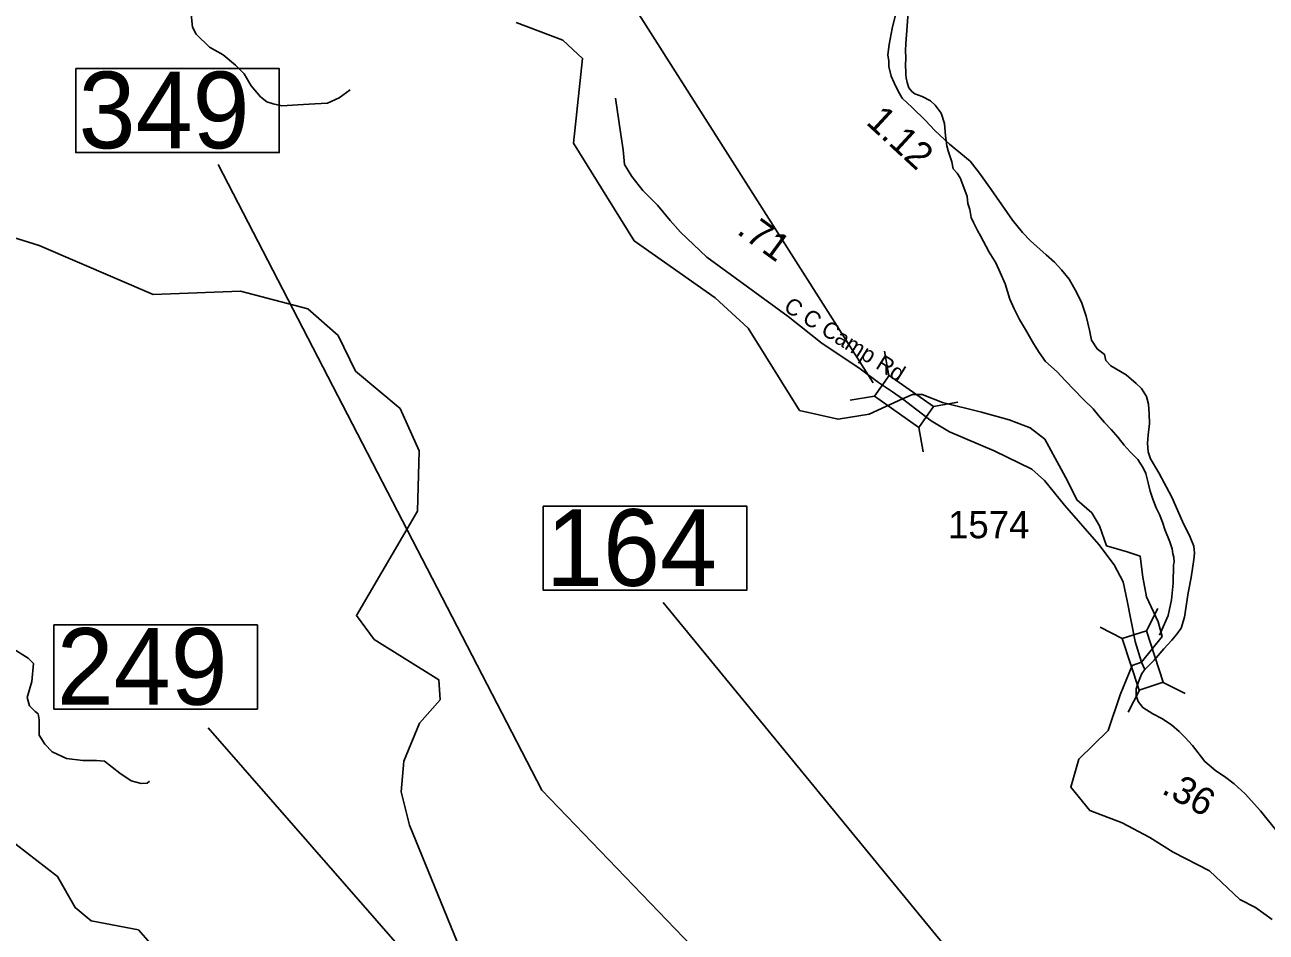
# Model space of a CAD drawing. Extents: x 1159738 to 1321356, y 736314 to 882035.
# Drawn here: x 1247505 to 1253174, y 861720 to 865862 of the extents above; entities that cross this region are included whole.
import ezdxf

# ---------------------------------------------------------------- set-up
doc = ezdxf.new("R2010")
doc.units = 0
for name, color, linetype in [('Exist Hydrographic Creek Single Shore', 7, 'Continuous'), ('Exist Hydrographic Misc Water Feature', 7, 'Continuous'), ('Exist Road Non-System Type 51', 7, 'Continuous'), ('Exist Road Secondary Mileage Hundredths English Label', 7, 'Continuous'), ('Exist Road Secondary Structure Standard Bridge CELL', 7, 'Continuous'), ('Exist Road Secondary Structure Standard Bridge Number Label', 7, 'Continuous'), ('Exist Road Secondary Type 41 Attributed', 7, 'Continuous'), ('Exist Road Secondary Type 51 Attributed', 7, 'Continuous'), ('Exist Road Secondary Type 51 Label', 7, 'Continuous'), ('Exist Road Secondary Type 51 Number Label', 7, 'Continuous')]:
    doc.layers.add(name, color=color, linetype=linetype)

msp = doc.modelspace()

# ---------------------------------------------------------------- linework, layer by layer
at = {"layer": 'Exist Hydrographic Creek Single Shore'}
for points in [[(1251513.5, 864154), (1251360.3, 864084.9), (1251218.8, 864061.3), (1251043.2, 864101.4), (1250809, 864476.9), (1250657.5, 864615.7), (1250287.4, 864875.9), (1250011.3, 865321), (1250052.5, 865708), (1249962.4, 865791.8), (1249748.5, 865871.6)], [(1249620.6, 861232.4), (1249551.5, 861499.7), (1249261.6, 862208), (1249223.5, 862359.8), (1249235.5, 862500.6), (1249307.5, 862673.3), (1249401.5, 862779.7), (1249395.6, 862871.7), (1249100.5, 863054.9), (1249019.5, 863164.8), (1249298.5, 863641.7), (1249305.4, 863917.4), (1249219.5, 864109.5), (1249015.5, 864281), (1248935.5, 864443.5), (1248797.4, 864564.4), (1248490.5, 864646.1), (1248090.5, 864631.1), (1247570.5, 864854.9), (1247140.4, 864988.3)], [(1253200.8, 861777.1), (1253125.4, 861832.6), (1253054.1, 861868.3), (1252915.4, 861999.2), (1252749.7, 862084.5), (1252642.7, 862151.9), (1252515.9, 862219.3), (1252369.2, 862274.9), (1252282, 862382), (1252317.7, 862508.9), (1252452.4, 862639.8), (1252507.9, 862802.4), (1252562, 862936.3), (1252605, 862952.8), (1252698.9, 863068.9), (1252680, 863135.7), (1252626.8, 863250.6), (1252611, 863340.1), (1252599.1, 863435.3), (1252539.6, 863455.2), (1252444.5, 863482.9), (1252412.8, 863574.1), (1252377.1, 863633.6), (1252309.7, 863693.1), (1252266.1, 863780.4), (1252163.1, 863970.8), (1252095.7, 864022.4), (1252000.6, 864058.1), (1251873.7, 864093.8), (1251695.3, 864137.4), (1251603.1, 864173.3), (1251559.5, 864173.3), (1251513.5, 864154)]]:
    msp.add_lwpolyline(points, dxfattribs=at)
at = {"layer": 'Exist Hydrographic Misc Water Feature'}
for points in [[(1251539.2, 865920.1), (1251533.1, 865836.2), (1251527.6, 865776.3), (1251526.8, 865742.3), (1251527.8, 865712.4), (1251527, 865674.3), (1251528.2, 865648.3), (1251527.9, 865634.2), (1251529.4, 865620.2), (1251535, 865598), (1251542.4, 865573.9), (1251556, 865557.4), (1251569.7, 865547.1), (1251603.4, 865534.2), (1251640.9, 865515.2), (1251662.3, 865494.7), (1251689.5, 865457.9), (1251704.3, 865411.4), (1251708.9, 865355.4), (1251715.6, 865309.2), (1251721.2, 865287), (1251737.8, 865236.5), (1251745, 865204.3), (1251762.5, 865183.8), (1251776, 865163.5), (1251789.1, 865131.1), (1251807.7, 865078.7), (1251811, 865046.5), (1251820.2, 865018.3), (1251827.3, 864982.1), (1251836.7, 864959.8), (1251855.8, 864923.3), (1251869.1, 864898.9), (1251909.3, 864823.8), (1251940, 864775), (1251958.9, 864730.5), (1251981.6, 864679.8), (1252003.7, 864609.2), (1252022.6, 864564.7), (1252047.4, 864516.1), (1252074.3, 864471.3), (1252110.7, 864406.4), (1252137.6, 864365.6), (1252166.6, 864324.9), (1252219.4, 864277.4), (1252256.4, 864238.4), (1252299.3, 864193.3), (1252338.3, 864152.3), (1252383.2, 864109.1), (1252408.4, 864078.4), (1252435.7, 864045.7), (1252466.7, 864014.8), (1252497.9, 863978), (1252525.1, 863943.4), (1252552.2, 863912.6), (1252587.4, 863877.7), (1252612.4, 863839), (1252623.7, 863812.7), (1252634.7, 863770.3), (1252643.7, 863732.1), (1252656.8, 863695.8), (1252671.8, 863657.3), (1252687, 863626.9), (1252700.1, 863590.6), (1252711.2, 863558.3), (1252733.8, 863501.7), (1252744.9, 863469.3), (1252748.4, 863447.3), (1252752, 863431.1), (1252753.4, 863409), (1252751, 863397.1), (1252749.7, 863312.4), (1252741.8, 863237), (1252725.9, 863165.6), (1252686.3, 863076.1)], [(1249620.6, 861232.4), (1249486.6, 861235.1), (1249249.6, 861417.1), (1248809.5, 861501.4), (1248644.6, 861573.7), (1248462.6, 861603.6), (1248211.5, 861569.2), (1248120.6, 861620.2), (1248023.6, 861730.6), (1247807.5, 861771), (1247734.5, 861831.5), (1247654.6, 861974.3), (1247417.5, 862156.2)]]:
    msp.add_lwpolyline(points, dxfattribs=at)
at = {"layer": 'Exist Road Non-System Type 51'}
for points in [[(1248263.9, 865910.8), (1248271.3, 865851), (1248287.7, 865819.7), (1248348.9, 865760), (1248410.1, 865724.1), (1248466.7, 865677.1), (1248507, 865638.3), (1248538.3, 865583), (1248581.6, 865532.3), (1248609.9, 865509.9), (1248639.8, 865500.9), (1248678.6, 865491.9), (1248751.7, 865496.4), (1248829.3, 865500.9), (1248887.5, 865503.9), (1248941.2, 865527.8), (1248991.2, 865565.3)], [(1248074.2, 862408.4), (1248063.8, 862399.8), (1248036.2, 862398), (1247991.3, 862410.1), (1247939.5, 862444.7), (1247868.7, 862500), (1247832.4, 862503.5), (1247770.3, 862503.5), (1247696, 862512.1), (1247630.4, 862543.2), (1247595.9, 862577.8), (1247570, 862619.2), (1247570, 862688.4), (1247566.5, 862716), (1247552.7, 862726.4), (1247526.8, 862752.3), (1247516.4, 862790.3), (1247537.1, 862864.6), (1247544.1, 862945.8), (1247519.9, 862970), (1247442.2, 863018.4)]]:
    msp.add_lwpolyline(points, dxfattribs=at)
at = {"layer": 'Exist Road Secondary Structure Standard Bridge CELL'}
for p, q in [((1251451, 864259.8), (1251431.5, 864371.3)), ((1251385.9, 864167.2), (1251274.4, 864147.7)), ((1251766.4, 864138.3), (1251654.9, 864118.9)), ((1251607.7, 863912.6), (1251588.3, 864024.1)), ((1252678.4, 863196.7), (1252626.9, 863095.9)), ((1252416, 863111.6), (1252516.8, 863060.2)), ((1252595.2, 862825), (1252543.8, 862724.2)), ((1252702.9, 862860), (1252803.7, 862808.5))]:
    msp.add_line(p, q, dxfattribs=at)
for points in [[(1251588.3, 864024.1), (1251385.5, 864166.7), (1251452.2, 864261.4), (1251654.9, 864118.9)], [(1252626.9, 863095.9), (1252703.4, 862860.1), (1252593.2, 862824.4), (1252516.8, 863060.2)]]:
    msp.add_lwpolyline(points, close=True, dxfattribs=at)
at = {"layer": 'Exist Road Secondary Structure Standard Bridge Number Label'}
for p, q in [((1251378.5, 864226.9), (1249862.1, 866613.7)), ((1253656.3, 859282.2), (1250420, 863223.8)), ((1250267.3, 860450.6), (1248343, 862652.4))]:
    msp.add_line(p, q, dxfattribs=at)
for points in [[(1247737.9, 865662.2), (1248666.8, 865662.2), (1248666.8, 865278.1), (1247737.9, 865278.1)], [(1249872.6, 863664.8), (1250801.5, 863664.8), (1250801.5, 863280.7), (1249872.6, 863280.7)], [(1247638, 863122), (1248567, 863122), (1248567, 862737.9), (1247638, 862737.9)]]:
    msp.add_lwpolyline(points, close=True, dxfattribs=at)
msp.add_lwpolyline([(1251921.3, 860230.8), (1249866.6, 862367.7), (1248387.3, 865223.6)], dxfattribs=at)
at = {"layer": 'Exist Road Secondary Type 41 Attributed'}
for points in [[(1251513.5, 864154), (1251467.9, 864186.9), (1251403.6, 864228.3), (1251314, 864296.2), (1251147, 864407.6), (1250991.2, 864530.1), (1250619.5, 864801.2), (1250499.8, 864915.3), (1250452.5, 864968.3), (1250394.1, 865037.9), (1250327.3, 865104.7), (1250277.2, 865168.8), (1250243.8, 865224.5), (1250238.2, 865291.3), (1250227.1, 865360.9), (1250201.9, 865526.8)], [(1252605, 862952.8), (1252576.1, 863046.4), (1252539.4, 863232.5), (1252520.4, 863319.4), (1252480.4, 863396.3), (1252410.2, 863488.7), (1252252.5, 863669.6), (1252162.3, 863782.2), (1252104.4, 863833.4), (1251931, 863917.6), (1251727.2, 864003.4), (1251644.2, 864053.2), (1251513.5, 864154)], [(1252619.2, 862918.4), (1252605, 862952.8)]]:
    msp.add_lwpolyline(points, dxfattribs=at)
at = {"layer": 'Exist Road Secondary Type 51 Attributed'}
for points in [[(1252619.2, 862918.4), (1252661.7, 862961.5), (1252706.7, 863012.9), (1252742.6, 863052.7), (1252765.7, 863079.7), (1252785, 863106.7), (1252801.6, 863158), (1252817, 863268.5), (1252831.2, 863339.2), (1252844, 863421.4), (1252846.5, 863450.2), (1252843.9, 863481.1), (1252827.2, 863523.5), (1252791.3, 863594.1), (1252743.8, 863705.8), (1252683.4, 863816.3), (1252645.1, 863880.6), (1252634.8, 863912.7), (1252632.2, 863951.3), (1252634.8, 863988.5), (1252641.2, 864041.2), (1252639.9, 864086.1), (1252636.1, 864129.8), (1252627.1, 864164.5), (1252604, 864201.7), (1252580.9, 864224.8), (1252534.7, 864263.4), (1252464.1, 864304.5), (1252442.3, 864328.9), (1252435.9, 864357.1), (1252401.6, 864382.2), (1252376, 864422.1), (1252367, 864467), (1252351.6, 864531.2), (1252331, 864595.5), (1252301.5, 864652), (1252274.6, 864700.8), (1252238.6, 864743.2), (1252206.5, 864777.9), (1252169.3, 864811.3), (1252097.9, 864875.9), (1252060.6, 864913.1), (1252015.7, 864969.6), (1251966.9, 865040.3), (1251918.2, 865109.6), (1251865.5, 865184.1), (1251821.9, 865239.4), (1251727.3, 865317), (1251660.6, 865378.7), (1251618.2, 865424.9), (1251556.6, 865484), (1251511.7, 865526.4), (1251493.7, 865558.5), (1251474.5, 865597), (1251461.7, 865627.5), (1251451.4, 865671.2), (1251450.1, 865695.6), (1251446.3, 865725.1), (1251452.7, 865771.3), (1251465.5, 865844.6), (1251479.6, 865901.1)], [(1253222.4, 862180.3), (1253147.7, 862273.2), (1253077.9, 862351.8), (1253027.6, 862396.2), (1252983.9, 862430.4), (1252943.9, 862455.9), (1252894, 862499.2), (1252838, 862571.3), (1252802.3, 862609.1), (1252777, 862635.1), (1252741.1, 862665.9), (1252697.4, 862694.2), (1252656.4, 862716), (1252610.1, 862745.6), (1252589.7, 862773.2), (1252580.7, 862800.2), (1252580.7, 862829.7), (1252591, 862861.8), (1252606.4, 862900.4), (1252619.2, 862918.4)]]:
    msp.add_lwpolyline(points, dxfattribs=at)

# ---------------------------------------------------------------- texts
at = {"layer": 'Exist Road Secondary Mileage Hundredths English Label'}
for s, rotation, p in [('1.12', 317.2702, (1251341.8, 865412.4)), ('.71', 323.9009, (1250751.5, 864911.6)), ('.36', 330.9271, (1252691.2, 862356.4))]:
    msp.add_text(s, height=125, rotation=rotation, dxfattribs=at).set_placement(p)
at = {"layer": 'Exist Road Secondary Structure Standard Bridge Number Label'}
for s, p in [('349', (1247750.4, 865297.9)), ('164', (1249885.1, 863300.5)), ('249', (1247650.5, 862757.7))]:
    msp.add_text(s, height=350, dxfattribs=at).set_placement(p)
at = {"layer": 'Exist Road Secondary Type 51 Label'}
msp.add_text('C C Camp Rd', height=75, rotation=327.9601, dxfattribs=at).set_placement((1250965.4, 864559.9))
at = {"layer": 'Exist Road Secondary Type 51 Number Label'}
msp.add_text('1574', height=125, dxfattribs=at).set_placement((1251721.1, 863517.8))

doc.saveas('drawing.dxf')
